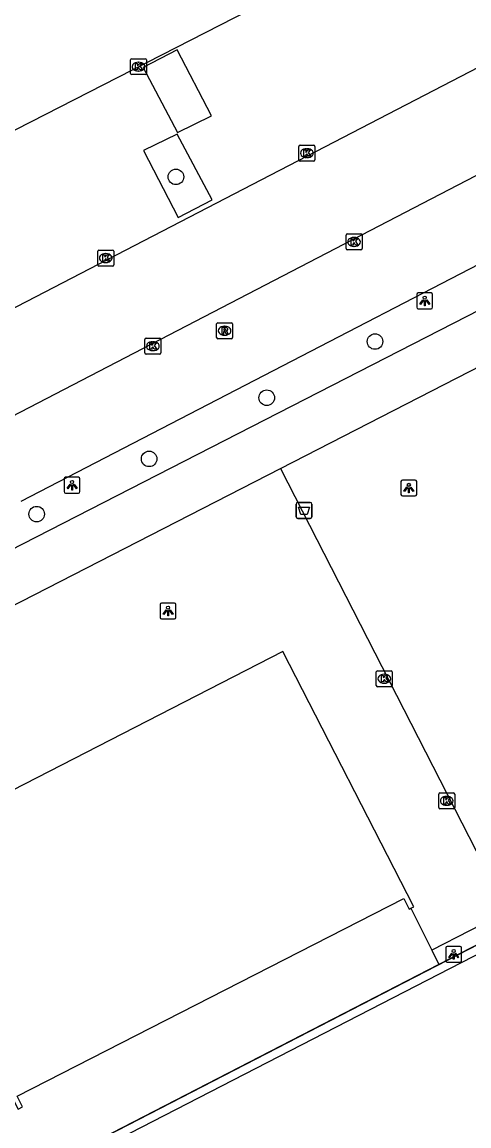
# Model space of a CAD drawing. Extents: x 158838 to 160074, y 386376 to 387776.
# Drawn here: x 159391.7 to 159419.8, y 387170.5 to 387239.8 of the extents above; entities that cross this region are included whole.
import ezdxf

# ---------------------------------------------------------------- set-up
doc = ezdxf.new("R2010")
doc.units = 0
for name, color, linetype in [('IMGEO_Afvalbak', 7, 'Continuous'), ('IMGEO_Boom', 7, 'Continuous'), ('IMGEO_Hek', 7, 'Continuous'), ('IMGEO_Kolk', 7, 'Continuous'), ('IMGEO_Lichtpunt', 7, 'Continuous'), ('IMGEO_Pand', 7, 'Continuous'), ('IMGEO_Parkeervlak_gesloten', 7, 'Continuous'), ('IMGEO_Rijbaan_lokaal_open', 7, 'Continuous'), ('IMGEO_Rioolput', 7, 'Continuous'), ('IMGEO_Voetpad_open', 7, 'Continuous')]:
    doc.layers.add(name, color=color, linetype=linetype)

msp = doc.modelspace()

# ---------------------------------------------------------------- linework, layer by layer
at = {"layer": 'IMGEO_Afvalbak'}
for p, q in [((159408.945, 387208.742), (159408.945, 387209.542)), ((159408.945, 387209.542), (159408.945, 387208.742)), ((159409.045, 387209.642), (159409.835, 387209.642)), ((159409.835, 387209.642), (159409.045, 387209.642)), ((159409.935, 387209.542), (159409.935, 387208.742)), ((159409.935, 387208.742), (159409.935, 387209.542)), ((159409.835, 387208.642), (159409.045, 387208.642)), ((159409.045, 387208.642), (159409.835, 387208.642))]:
    msp.add_line(p, q, dxfattribs=at)
msp.add_lwpolyline([(159409.088, 387209.356), (159409.792, 387209.356), (159409.643, 387208.886), (159409.237, 387208.886), (159409.088, 387209.356)], dxfattribs=at)
for centre, start, end in [((159409.045, 387209.542), 90, 180), ((159409.045, 387209.542), 90, 180), ((159409.835, 387209.542), 0, 90), ((159409.835, 387209.542), 360, 90), ((159409.045, 387208.742), 180, 270), ((159409.045, 387208.742), 180, 270), ((159409.835, 387208.742), 270, 0), ((159409.835, 387208.742), 270, 0)]:
    msp.add_arc(centre, 0.1, start, end, dxfattribs=at)
at = {"layer": 'IMGEO_Boom'}
for centre in [(159401.392, 387230.09), (159413.902, 387219.748), (159407.096, 387216.221), (159399.707, 387212.38), (159392.64, 387208.909)]:
    msp.add_circle(centre, 0.489, dxfattribs=at)
at = {"layer": 'IMGEO_Hek'}
msp.add_lwpolyline([(159357.694, 387149.458), (159357.636, 387149.571), (159453.843, 387199.132), (159486.981, 387134.684), (159482.964, 387132.627)], dxfattribs=at)
at = {"layer": 'IMGEO_Kolk'}
for p, q in [((159398.539, 387236.583), (159398.539, 387237.435)), ((159398.614, 387237.509), (159399.466, 387237.509)), ((159399.027, 387237.289), (159399.052, 387237.289)), ((159399.54, 387237.435), (159399.54, 387236.583)), ((159399.466, 387236.509), (159398.614, 387236.509)), ((159399.05, 387236.729), (159399.025, 387236.729)), ((159409.117, 387231.152), (159409.117, 387232.004)), ((159409.192, 387232.078), (159410.044, 387232.078)), ((159409.605, 387231.858), (159409.63, 387231.858)), ((159410.118, 387232.004), (159410.118, 387231.152)), ((159410.044, 387231.078), (159409.192, 387231.078)), ((159409.628, 387231.298), (159409.603, 387231.298)), ((159412.085, 387225.58), (159412.085, 387226.432)), ((159412.16, 387226.506), (159413.012, 387226.506)), ((159412.573, 387226.286), (159412.598, 387226.286)), ((159413.086, 387226.432), (159413.086, 387225.58)), ((159396.481, 387224.563), (159396.481, 387225.415)), ((159396.556, 387225.489), (159397.408, 387225.489)), ((159397.482, 387225.415), (159397.482, 387224.563)), ((159413.012, 387225.506), (159412.16, 387225.506)), ((159412.596, 387225.726), (159412.571, 387225.726)), ((159396.992, 387224.709), (159396.967, 387224.709)), ((159396.969, 387225.269), (159396.994, 387225.269)), ((159397.408, 387224.489), (159396.556, 387224.489)), ((159399.439, 387219.033), (159399.439, 387219.885)), ((159399.514, 387219.959), (159400.366, 387219.959)), ((159400.44, 387219.885), (159400.44, 387219.033)), ((159399.95, 387219.179), (159399.925, 387219.179)), ((159399.927, 387219.739), (159399.952, 387219.739)), ((159400.366, 387218.959), (159399.514, 387218.959)), ((159414.058, 387199.072), (159414.91, 387199.072)), ((159413.983, 387198.146), (159413.983, 387198.998)), ((159414.471, 387198.852), (159414.496, 387198.852)), ((159414.984, 387198.998), (159414.984, 387198.146)), ((159414.91, 387198.072), (159414.058, 387198.072)), ((159414.494, 387198.292), (159414.469, 387198.292)), ((159417.906, 387190.481), (159417.906, 387191.333)), ((159417.981, 387191.407), (159418.833, 387191.407)), ((159418.394, 387191.187), (159418.419, 387191.187)), ((159418.907, 387191.333), (159418.907, 387190.481)), ((159418.833, 387190.407), (159417.981, 387190.407)), ((159418.417, 387190.627), (159418.392, 387190.627))]:
    msp.add_line(p, q, dxfattribs=at)
for points in [[(159398.539, 387236.583), (159398.539, 387237.435)], [(159398.614, 387237.509), (159399.466, 387237.509)], [(159398.86, 387237.209), (159398.983, 387237.209), (159398.983, 387237.058), (159399.113, 387237.209), (159399.277, 387237.209), (159399.131, 387237.058), (159399.284, 387236.809), (159399.132, 387236.809), (159399.047, 387236.973), (159398.983, 387236.906), (159398.983, 387236.809), (159398.86, 387236.809), (159398.86, 387237.209)], [(159399.54, 387237.435), (159399.54, 387236.583)], [(159399.466, 387236.509), (159398.614, 387236.509)], [(159409.117, 387231.152), (159409.117, 387232.004)], [(159409.192, 387232.078), (159410.044, 387232.078)], [(159409.438, 387231.778), (159409.561, 387231.778), (159409.561, 387231.627), (159409.691, 387231.778), (159409.855, 387231.778), (159409.709, 387231.627), (159409.862, 387231.378), (159409.71, 387231.378), (159409.625, 387231.542), (159409.561, 387231.475), (159409.561, 387231.378), (159409.438, 387231.378), (159409.438, 387231.778)], [(159410.118, 387232.004), (159410.118, 387231.152)], [(159410.044, 387231.078), (159409.192, 387231.078)], [(159412.085, 387225.58), (159412.085, 387226.432)], [(159412.16, 387226.506), (159413.012, 387226.506)], [(159412.406, 387226.206), (159412.529, 387226.206), (159412.529, 387226.055), (159412.659, 387226.206), (159412.823, 387226.206), (159412.677, 387226.055), (159412.83, 387225.806), (159412.678, 387225.806), (159412.593, 387225.97), (159412.529, 387225.903), (159412.529, 387225.806), (159412.406, 387225.806), (159412.406, 387226.206)], [(159413.086, 387226.432), (159413.086, 387225.58)], [(159396.481, 387224.563), (159396.481, 387225.415)], [(159396.556, 387225.489), (159397.408, 387225.489)], [(159397.482, 387225.415), (159397.482, 387224.563)], [(159413.012, 387225.506), (159412.16, 387225.506)], [(159396.802, 387225.189), (159396.925, 387225.189), (159396.925, 387225.038), (159397.055, 387225.189), (159397.219, 387225.189), (159397.073, 387225.038), (159397.226, 387224.789), (159397.074, 387224.789), (159396.989, 387224.953), (159396.925, 387224.886), (159396.925, 387224.789), (159396.802, 387224.789), (159396.802, 387225.189)], [(159397.408, 387224.489), (159396.556, 387224.489)], [(159399.439, 387219.033), (159399.439, 387219.885)], [(159399.514, 387219.959), (159400.366, 387219.959)], [(159400.44, 387219.885), (159400.44, 387219.033)], [(159399.76, 387219.659), (159399.883, 387219.659), (159399.883, 387219.508), (159400.013, 387219.659), (159400.177, 387219.659), (159400.031, 387219.508), (159400.184, 387219.259), (159400.032, 387219.259), (159399.947, 387219.423), (159399.883, 387219.356), (159399.883, 387219.259), (159399.76, 387219.259), (159399.76, 387219.659)], [(159400.366, 387218.959), (159399.514, 387218.959)], [(159414.058, 387199.072), (159414.91, 387199.072)], [(159413.983, 387198.146), (159413.983, 387198.998)], [(159414.304, 387198.772), (159414.427, 387198.772), (159414.427, 387198.621), (159414.557, 387198.772), (159414.721, 387198.772), (159414.575, 387198.621), (159414.728, 387198.372), (159414.576, 387198.372), (159414.491, 387198.536), (159414.427, 387198.469), (159414.427, 387198.372), (159414.304, 387198.372), (159414.304, 387198.772)], [(159414.984, 387198.998), (159414.984, 387198.146)], [(159414.91, 387198.072), (159414.058, 387198.072)], [(159417.906, 387190.481), (159417.906, 387191.333)], [(159417.981, 387191.407), (159418.833, 387191.407)], [(159418.227, 387191.107), (159418.35, 387191.107), (159418.35, 387190.956), (159418.48, 387191.107), (159418.644, 387191.107), (159418.498, 387190.956), (159418.651, 387190.707), (159418.499, 387190.707), (159418.414, 387190.871), (159418.35, 387190.804), (159418.35, 387190.707), (159418.227, 387190.707), (159418.227, 387191.107)], [(159418.907, 387191.333), (159418.907, 387190.481)], [(159418.833, 387190.407), (159417.981, 387190.407)]]:
    msp.add_lwpolyline(points, dxfattribs=at)
for centre, start, end in [((159398.616, 387237.433), 91.55205, 178.44795), ((159398.616, 387237.433), 91.55205, 178.44795), ((159399.464, 387237.433), 1.55205, 88.44795), ((159399.464, 387237.433), 1.55205, 88.44795), ((159398.616, 387236.585), 181.55205, 268.44795), ((159398.616, 387236.585), 181.55205, 268.44795), ((159399.464, 387236.585), 271.55205, 358.44795), ((159399.464, 387236.585), 271.55205, 358.44795), ((159409.194, 387232.002), 91.55205, 178.44795), ((159409.194, 387232.002), 91.55205, 178.44795), ((159410.042, 387232.002), 1.55205, 88.44795), ((159410.042, 387232.002), 1.55205, 88.44795), ((159409.194, 387231.154), 181.55205, 268.44795), ((159409.194, 387231.154), 181.55205, 268.44795), ((159410.042, 387231.154), 271.55205, 358.44795), ((159410.042, 387231.154), 271.55205, 358.44795), ((159412.162, 387226.43), 91.55205, 178.44795), ((159412.162, 387226.43), 91.55205, 178.44795), ((159413.01, 387226.43), 1.55205, 88.44795), ((159413.01, 387226.43), 1.55205, 88.44795), ((159396.558, 387225.413), 91.55205, 178.44795), ((159396.558, 387225.413), 91.55205, 178.44795), ((159397.406, 387225.413), 1.55205, 88.44795), ((159397.406, 387225.413), 1.55205, 88.44795), ((159412.162, 387225.582), 181.55205, 268.44795), ((159412.162, 387225.582), 181.55205, 268.44795), ((159413.01, 387225.582), 271.55205, 358.44795), ((159413.01, 387225.582), 271.55205, 358.44795), ((159396.558, 387224.565), 181.55205, 268.44795), ((159396.558, 387224.565), 181.55205, 268.44795), ((159397.406, 387224.565), 271.55205, 358.44795), ((159397.406, 387224.565), 271.55205, 358.44795), ((159399.516, 387219.883), 91.55205, 178.44795), ((159399.516, 387219.883), 91.55205, 178.44795), ((159400.364, 387219.883), 1.55205, 88.44795), ((159400.364, 387219.883), 1.55205, 88.44795), ((159399.516, 387219.035), 181.55205, 268.44795), ((159399.516, 387219.035), 181.55205, 268.44795), ((159400.364, 387219.035), 271.55205, 358.44795), ((159400.364, 387219.035), 271.55205, 358.44795), ((159414.06, 387198.996), 91.55205, 178.44795), ((159414.06, 387198.996), 91.55205, 178.44795), ((159414.908, 387198.996), 1.55205, 88.44795), ((159414.908, 387198.996), 1.55205, 88.44795), ((159414.06, 387198.148), 181.55205, 268.44795), ((159414.06, 387198.148), 181.55205, 268.44795), ((159414.908, 387198.148), 271.55205, 358.44795), ((159414.908, 387198.148), 271.55205, 358.44795), ((159417.983, 387191.331), 91.55205, 178.44795), ((159417.983, 387191.331), 91.55205, 178.44795), ((159418.831, 387191.331), 1.55205, 88.44795), ((159418.831, 387191.331), 1.55205, 88.44795), ((159417.983, 387190.483), 181.55205, 268.44795), ((159417.983, 387190.483), 181.55205, 268.44795), ((159418.831, 387190.483), 271.55205, 358.44795), ((159418.831, 387190.483), 271.55205, 358.44795)]:
    msp.add_arc(centre, 0.0765, start, end, dxfattribs=at)
for centre, major_axis, ratio, start_param, end_param in [((159399.026, 387237.009), (-0.387, 0.002), 0.722429, 4.712389, 7.853982), ((159399.051, 387237.009), (-0.39, 0.002), 0.717154, 1.570796, 4.712389), ((159409.604, 387231.578), (-0.387, 0.002), 0.722429, 4.712389, 7.853982), ((159409.629, 387231.578), (-0.39, 0.002), 0.717154, 1.570796, 4.712389), ((159412.572, 387226.006), (-0.387, 0.002), 0.722429, 4.712389, 7.853982), ((159412.597, 387226.006), (-0.39, 0.002), 0.717154, 1.570796, 4.712389), ((159396.968, 387224.989), (-0.387, 0.002), 0.722429, 4.712389, 7.853982), ((159396.993, 387224.989), (-0.39, 0.002), 0.717154, 1.570796, 4.712389), ((159399.926, 387219.459), (-0.387, 0.002), 0.722429, 4.712389, 7.853982), ((159399.951, 387219.459), (-0.39, 0.002), 0.717154, 1.570796, 4.712389), ((159414.47, 387198.572), (-0.387, 0.002), 0.722429, 4.712389, 7.853982), ((159414.495, 387198.572), (-0.39, 0.002), 0.717154, 1.570796, 4.712389), ((159418.393, 387190.907), (-0.387, 0.002), 0.722429, 4.712389, 7.853982), ((159418.418, 387190.907), (-0.39, 0.002), 0.717154, 1.570796, 4.712389)]:
    msp.add_ellipse(centre, major_axis=major_axis, ratio=ratio, start_param=start_param, end_param=end_param, dxfattribs=at)
at = {"layer": 'IMGEO_Lichtpunt'}
for p, q in [((159416.527, 387222.706), (159416.527, 387221.899)), ((159416.527, 387222.706), (159416.527, 387221.899)), ((159417.429, 387222.801), (159416.621, 387222.801)), ((159417.429, 387222.801), (159416.621, 387222.801)), ((159417.523, 387221.899), (159417.523, 387222.706)), ((159417.523, 387221.899), (159417.523, 387222.706)), ((159416.621, 387221.805), (159417.429, 387221.805)), ((159416.621, 387221.805), (159417.429, 387221.805)), ((159394.364, 387211.131), (159394.364, 387210.324)), ((159394.364, 387211.131), (159394.364, 387210.324)), ((159395.266, 387211.226), (159394.458, 387211.226)), ((159395.266, 387211.226), (159394.458, 387211.226)), ((159395.36, 387210.324), (159395.36, 387211.131)), ((159395.36, 387210.324), (159395.36, 387211.131)), ((159415.528, 387210.951), (159415.528, 387210.144)), ((159415.528, 387210.951), (159415.528, 387210.144)), ((159416.43, 387211.046), (159415.622, 387211.046)), ((159416.43, 387211.046), (159415.622, 387211.046)), ((159416.524, 387210.144), (159416.524, 387210.951)), ((159416.524, 387210.144), (159416.524, 387210.951)), ((159394.458, 387210.23), (159395.266, 387210.23)), ((159394.458, 387210.23), (159395.266, 387210.23)), ((159415.622, 387210.05), (159416.43, 387210.05)), ((159415.622, 387210.05), (159416.43, 387210.05)), ((159400.398, 387203.234), (159400.398, 387202.427)), ((159400.398, 387203.234), (159400.398, 387202.427)), ((159401.3, 387203.329), (159400.492, 387203.329)), ((159401.3, 387203.329), (159400.492, 387203.329)), ((159401.394, 387202.427), (159401.394, 387203.234)), ((159401.394, 387202.427), (159401.394, 387203.234)), ((159400.492, 387202.333), (159401.3, 387202.333)), ((159400.492, 387202.333), (159401.3, 387202.333)), ((159419.247, 387181.77), (159418.439, 387181.77)), ((159419.247, 387181.77), (159418.439, 387181.77)), ((159418.345, 387181.675), (159418.345, 387180.868)), ((159418.345, 387181.675), (159418.345, 387180.868)), ((159419.341, 387180.868), (159419.341, 387181.675)), ((159419.341, 387180.868), (159419.341, 387181.675)), ((159418.439, 387180.774), (159419.247, 387180.774)), ((159418.439, 387180.774), (159419.247, 387180.774))]:
    msp.add_line(p, q, dxfattribs=at)
for points in [[(159416.901, 387222.37), (159416.94, 387222.342), (159416.752, 387222.08), (159416.714, 387222.107), (159416.901, 387222.37)], [(159417.003, 387222.322), (159417.05, 387222.322), (159417.05, 387222), (159417.003, 387222), (159417.003, 387222.322)], [(159417.113, 387222.342), (159417.151, 387222.369), (159417.338, 387222.107), (159417.299, 387222.079), (159417.113, 387222.342)], [(159394.738, 387210.795), (159394.777, 387210.767), (159394.589, 387210.505), (159394.551, 387210.532), (159394.738, 387210.795)], [(159394.84, 387210.747), (159394.887, 387210.747), (159394.887, 387210.425), (159394.84, 387210.425), (159394.84, 387210.747)], [(159394.95, 387210.767), (159394.988, 387210.794), (159395.175, 387210.532), (159395.136, 387210.504), (159394.95, 387210.767)], [(159415.902, 387210.615), (159415.941, 387210.587), (159415.753, 387210.325), (159415.715, 387210.352), (159415.902, 387210.615)], [(159416.004, 387210.567), (159416.051, 387210.567), (159416.051, 387210.245), (159416.004, 387210.245), (159416.004, 387210.567)], [(159416.114, 387210.587), (159416.152, 387210.614), (159416.339, 387210.352), (159416.3, 387210.324), (159416.114, 387210.587)], [(159400.772, 387202.898), (159400.811, 387202.87), (159400.623, 387202.608), (159400.585, 387202.635), (159400.772, 387202.898)], [(159400.874, 387202.85), (159400.921, 387202.85), (159400.921, 387202.528), (159400.874, 387202.528), (159400.874, 387202.85)], [(159400.984, 387202.87), (159401.022, 387202.897), (159401.209, 387202.635), (159401.17, 387202.607), (159400.984, 387202.87)], [(159418.719, 387181.339), (159418.758, 387181.311), (159418.57, 387181.049), (159418.532, 387181.076), (159418.719, 387181.339)], [(159418.821, 387181.291), (159418.868, 387181.291), (159418.868, 387180.969), (159418.821, 387180.969), (159418.821, 387181.291)], [(159418.931, 387181.311), (159418.969, 387181.338), (159419.156, 387181.076), (159419.117, 387181.048), (159418.931, 387181.311)]]:
    msp.add_lwpolyline(points, dxfattribs=at)
for centre in [(159417.026, 387222.504), (159394.863, 387210.929), (159416.027, 387210.749), (159400.897, 387203.032), (159418.844, 387181.473)]:
    msp.add_circle(centre, 0.0994, dxfattribs=at)
for centre, start, end in [((159416.621, 387222.706), 90, 180), ((159416.621, 387222.706), 90, 180), ((159417.429, 387222.706), 0, 90), ((159417.429, 387222.706), 0, 90), ((159416.621, 387221.899), 180, 270), ((159416.621, 387221.899), 180, 270), ((159417.429, 387221.899), 270, 0), ((159417.429, 387221.899), 270, 360), ((159394.458, 387211.131), 90, 180), ((159394.458, 387211.131), 90, 180), ((159395.266, 387211.131), 0, 90), ((159395.266, 387211.131), 0, 90), ((159415.622, 387210.951), 90, 180), ((159415.622, 387210.951), 90, 180), ((159416.43, 387210.951), 0, 90), ((159416.43, 387210.951), 0, 90), ((159394.458, 387210.324), 180, 270), ((159394.458, 387210.324), 180, 270), ((159395.266, 387210.324), 270, 0), ((159395.266, 387210.324), 270, 360), ((159415.622, 387210.144), 180, 270), ((159415.622, 387210.144), 180, 270), ((159416.43, 387210.144), 270, 0), ((159416.43, 387210.144), 270, 360), ((159400.492, 387203.234), 90, 180), ((159400.492, 387203.234), 90, 180), ((159401.3, 387203.234), 0, 90), ((159401.3, 387203.234), 0, 90), ((159400.492, 387202.427), 180, 270), ((159400.492, 387202.427), 180, 270), ((159401.3, 387202.427), 270, 0), ((159401.3, 387202.427), 270, 360), ((159418.439, 387181.675), 90, 180), ((159418.439, 387181.675), 90, 180), ((159419.247, 387181.675), 0, 90), ((159419.247, 387181.675), 0, 90), ((159418.439, 387180.868), 180, 270), ((159418.439, 387180.868), 180, 270), ((159419.247, 387180.868), 270, 0), ((159419.247, 387180.868), 270, 360)]:
    msp.add_arc(centre, 0.0946, start, end, dxfattribs=at)
at = {"layer": 'IMGEO_Pand'}
for points in [[(159416.154, 387184.165), (159416.337, 387184.259), (159408.099, 387200.29), (159383.337, 387187.582)], [(159387.61, 387179.158), (159391.469, 387171.55), (159391.753, 387171.696), (159391.411, 387172.363), (159415.709, 387184.78), (159416.052, 387184.112), (159416.154, 387184.165)]]:
    msp.add_lwpolyline(points, dxfattribs=at)
at = {"layer": 'IMGEO_Parkeervlak_gesloten'}
for points in [[(159403.632, 387233.929), (159401.479, 387238.068), (159399.325, 387236.948), (159401.499, 387232.869), (159403.632, 387233.929)], [(159436.865, 387233.115), (159391.655, 387209.709)], [(159399.362, 387231.739), (159401.527, 387227.54), (159403.662, 387228.641), (159401.46, 387232.768), (159399.362, 387231.739)]]:
    msp.add_lwpolyline(points, dxfattribs=at)
at = {"layer": 'IMGEO_Rijbaan_lokaal_open'}
for points in [[(159379.443, 387226.987), (159427.044, 387251.329), (159431.773, 387242.886), (159384.001, 387218.116)], [(159386.66, 387212.756), (159434.505, 387237.57), (159436.865, 387233.115)]]:
    msp.add_lwpolyline(points, dxfattribs=at)
at = {"layer": 'IMGEO_Rioolput'}
for p, q in [((159403.949, 387219.999), (159403.949, 387220.851)), ((159404.024, 387220.925), (159404.876, 387220.925)), ((159404.437, 387220.705), (159404.462, 387220.705)), ((159404.95, 387220.851), (159404.95, 387219.999)), ((159404.876, 387219.925), (159404.024, 387219.925)), ((159404.46, 387220.145), (159404.435, 387220.145))]:
    msp.add_line(p, q, dxfattribs=at)
for points in [[(159403.949, 387219.999), (159403.949, 387220.851)], [(159404.024, 387220.925), (159404.876, 387220.925)], [(159404.538, 387220.623), (159404.286, 387220.625), (159404.286, 387220.225)], [(159404.464, 387220.544), (159404.41, 387220.544), (159404.41, 387220.463)], [(159404.95, 387220.851), (159404.95, 387219.999)], [(159404.876, 387219.925), (159404.024, 387219.925)], [(159404.286, 387220.225), (159404.41, 387220.225), (159404.41, 387220.387), (159404.421, 387220.387)], [(159404.41, 387220.463), (159404.462, 387220.463)], [(159404.468, 387220.358), (159404.539, 387220.225), (159404.679, 387220.225), (159404.614, 387220.351)]]:
    msp.add_lwpolyline(points, dxfattribs=at)
for centre, radius, start, end in [((159404.026, 387220.849), 0.0765, 91.55205, 178.44795), ((159404.026, 387220.849), 0.0765, 91.55205, 178.44795), ((159404.47, 387220.448), 0.0964, 77.00612, 93.18647), ((159404.484, 387220.505), 0.0378, 276.66336, 79.67722), ((159404.537, 387220.513), 0.109, 350.36119, 89.41601), ((159404.874, 387220.849), 0.0765, 1.55205, 88.44795), ((159404.874, 387220.849), 0.0765, 1.55205, 88.44795), ((159404.026, 387220.001), 0.0765, 181.55205, 268.44795), ((159404.026, 387220.001), 0.0765, 181.55205, 268.44795), ((159404.42, 387220.334), 0.0533, 26.02933, 88.69889), ((159404.446, 387220.652), 0.19, 274.7715, 282.96867), ((159404.535, 387220.513), 0.112, 277.58423, 350.98172), ((159404.519, 387220.298), 0.108, 29.51342, 73.79051), ((159404.874, 387220.001), 0.0765, 271.55205, 358.44795), ((159404.874, 387220.001), 0.0765, 271.55205, 358.44795)]:
    msp.add_arc(centre, radius, start, end, dxfattribs=at)
for centre, major_axis, ratio, start_param, end_param in [((159404.436, 387220.425), (-0.387, 0.002), 0.722429, 4.712389, 7.853982), ((159404.461, 387220.425), (-0.39, 0.002), 0.717154, 1.570796, 4.712389)]:
    msp.add_ellipse(centre, major_axis=major_axis, ratio=ratio, start_param=start_param, end_param=end_param, dxfattribs=at)
at = {"layer": 'IMGEO_Voetpad_open'}
for points in [[(159449.221, 387236.448), (159390.06, 387206.173)], [(159407.952, 387211.785), (159423.79, 387219.904)], [(159378.658, 387196.768), (159407.952, 387211.785)], [(159407.952, 387211.785), (159420.265, 387187.762)], [(159357.636, 387149.571), (159357.694, 387149.458), (159390.615, 387085.34), (159482.964, 387132.627), (159486.981, 387134.684), (159453.843, 387199.132), (159417.921, 387180.627)], [(159453.705, 387198.411), (159450.209, 387196.614), (159358.268, 387149.353), (159390.832, 387085.959), (159482.689, 387133.165), (159486.302, 387135.022), (159453.705, 387198.411)], [(159416.154, 387184.165), (159417.364, 387181.74), (159417.472, 387181.524)], [(159422.168, 387184.048), (159422.214, 387183.959), (159417.472, 387181.524)], [(159417.472, 387181.524), (159417.921, 387180.627)], [(159417.921, 387180.627), (159357.636, 387149.571)]]:
    msp.add_lwpolyline(points, dxfattribs=at)

doc.saveas('drawing.dxf')
